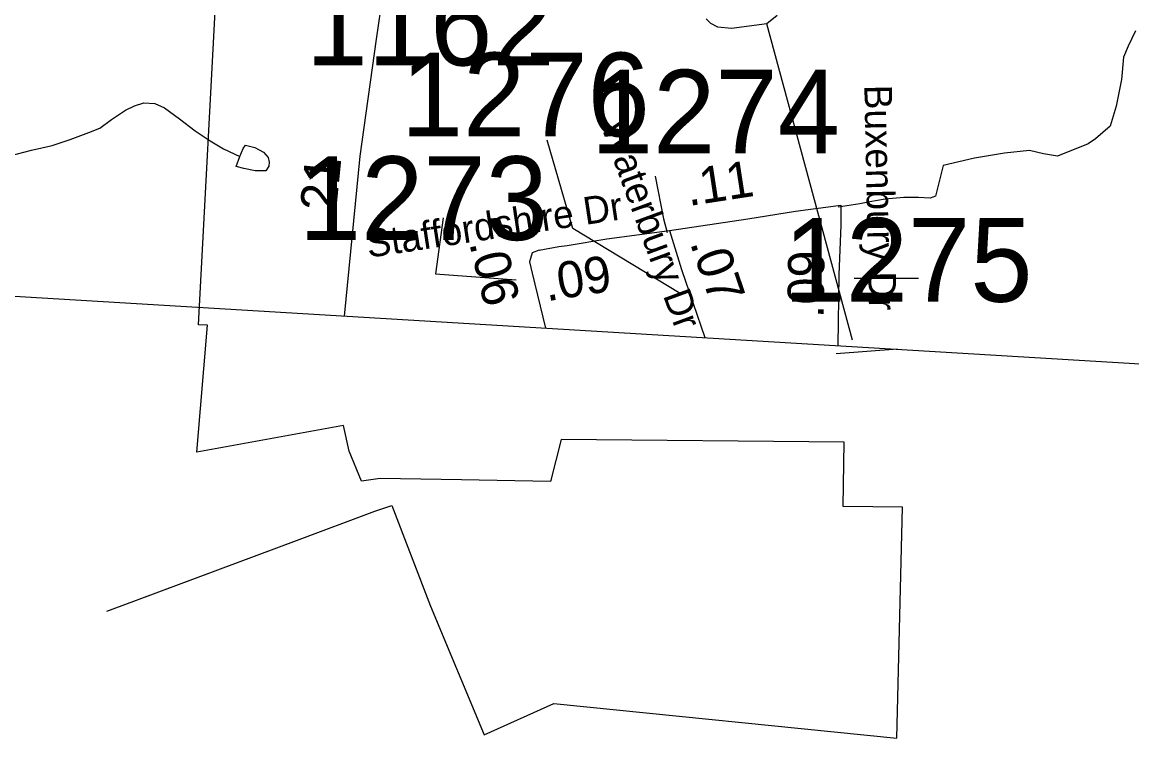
# Model space of a CAD drawing. Extents: x 1662474 to 1856135, y 779280 to 917889.
# Drawn here: x 1722256 to 1726075, y 788244 to 790745 of the extents above; entities that cross this region are included whole.
import ezdxf

# ---------------------------------------------------------------- set-up
doc = ezdxf.new("R2010")
doc.units = 0
for name, color, linetype in [('Cogo Default Point CELL', 7, 'Continuous'), ('Exist Boundary Political City Limit New', 7, 'Continuous'), ('Exist Boundary Political CountyLine', 7, 'Continuous'), ('Exist Hydrographic Misc Water Feature', 7, 'Continuous'), ('Exist Hydrographic Pond Under 1500 Sq Ft', 7, 'Continuous'), ('Exist Road Non-System Type 51', 7, 'Continuous'), ('Exist Road Secondary Mileage Tenths English Label', 7, 'Continuous'), ('Exist Road Secondary Type 51 Attributed', 7, 'Continuous'), ('Exist Road Secondary Type 51 Label', 7, 'Continuous'), ('Map Preparation Boundary City Limit Buffer Line', 7, 'Continuous'), ('Prop DGN Element Guardrail', 7, 'Continuous')]:
    doc.layers.add(name, color=color, linetype=linetype)

msp = doc.modelspace()

# ---------------------------------------------------------------- linework, layer by layer
at = {"layer": 'Cogo Default Point CELL'}
msp.add_lwpolyline([(1724520.6, 789810.9), (1724151.3, 790035.3), (1724062.4, 790339.2)], dxfattribs=at)
at = {"layer": 'Exist Boundary Political City Limit New'}
msp.add_lwpolyline([(1722640.5, 788752.7), (1723200.1, 788961.4), (1723469.6, 789061.9), (1723528.8, 789081.9), (1723661.2, 788735.1), (1723846, 788292.9), (1724086.1, 788400.1), (1725266.4, 788281.1), (1725285.2, 789075.6), (1725082, 789078.1), (1725084.6, 789299.5), (1724111.4, 789308.8), (1724074.4, 789164.2), (1723768.5, 789169.8), (1723488.5, 789174.6), (1723423.8, 789165.6), (1723381, 789269.1), (1723361.4, 789357.1), (1722857.6, 789265.1), (1722894.2, 789702.1), (1722863.4, 789703.9), (1722928.2, 790935)], dxfattribs=at)
at = {"layer": 'Exist Boundary Political CountyLine'}
msp.add_lwpolyline([(1690037.5, 791664.5), (1701364.2, 790957.5), (1714716, 790252.3), (1740499.2, 788706.5), (1750629.1, 788065.3), (1759370.2, 787540.1), (1762189.4, 787333), (1768414.3, 786933.6), (1776472.8, 786425.7), (1794607.1, 785397.2), (1814974.6, 784258.7), (1839558.3, 782880.6)], dxfattribs=at)
at = {"layer": 'Exist Hydrographic Misc Water Feature'}
for points in [[(1725113.8, 789651.1), (1724818.4, 790739.6)], [(1722134, 790238.4), (1722208.5, 790283.7), (1722288.6, 790305), (1722359, 790320.3), (1722421.1, 790341.8), (1722485.3, 790365.2), (1722523.4, 790380.8), (1722563.8, 790410.5), (1722612, 790442), (1722642.1, 790457.7), (1722674.3, 790467.4), (1722712.3, 790465.1), (1722746.1, 790450.7), (1722797.8, 790412.2), (1722851.5, 790371.7), (1722903.2, 790337.2), (1722948.9, 790308.8), (1723004.7, 790282.3)], [(1723004.7, 790282.3), (1723017, 790310.2), (1723025, 790322.1), (1723057.2, 790313.7), (1723086.9, 790297.4), (1723102.7, 790279.3), (1723106.6, 790263.2), (1723104.5, 790249.3), (1723094.3, 790233.4), (1723058.2, 790233.7), (1723018.4, 790242.1), (1722992.4, 790248.3), (1723004.7, 790282.3)], [(1723004.7, 790282.3), (1723017, 790310.2), (1723025, 790322.1), (1723057.2, 790313.7), (1723086.9, 790297.4), (1723102.7, 790279.3), (1723106.6, 790263.2), (1723104.5, 790249.3), (1723094.3, 790233.4), (1723058.2, 790233.7), (1723018.4, 790242.1), (1722992.4, 790248.3), (1723004.7, 790282.3)]]:
    msp.add_lwpolyline(points, dxfattribs=at)
at = {"layer": 'Exist Hydrographic Pond Under 1500 Sq Ft'}
for points in [[(1724854.7, 790768.4), (1724818.4, 790739.6)], [(1724818.4, 790739.6), (1724696.8, 790723.8), (1724650.2, 790727.9), (1724625.9, 790740), (1724609.7, 790756.2)]]:
    msp.add_lwpolyline(points, dxfattribs=at)
at = {"layer": 'Exist Road Non-System Type 51'}
msp.add_line((1725057.2, 789604.9), (1725269, 789620.9), dxfattribs=at)
for points in [[(1726087.6, 790715.1), (1726062.1, 790662.9), (1726046.4, 790625.1), (1726039.1, 790548.2), (1726020.5, 790455.5), (1726000.5, 790386.8), (1725950.1, 790343.7), (1725924.4, 790326.7), (1725819.4, 790283.6), (1725770.4, 790292.2), (1725722.6, 790303), (1725636.8, 790294.1), (1725532.9, 790277.4), (1725425.8, 790251.4), (1725399.5, 790146.1), (1725380.9, 790139.5), (1725341.2, 790141.9), (1725290.4, 790141.9), (1725226, 790135.6), (1725173.5, 790127.4), (1725139.4, 790120.1), (1725064.1, 790108)], [(1724434.4, 790215.4), (1724463.2, 790068.4), (1724475.4, 790021.4)]]:
    msp.add_lwpolyline(points, dxfattribs=at)
at = {"layer": 'Exist Road Secondary Type 51 Attributed'}
for points in [[(1723496.2, 790837.3), (1723474.6, 790686.1), (1723418.4, 790284.3), (1723363.7, 789733.9)], [(1724484.1, 790027.6), (1724753, 790068.8), (1724917.9, 790094.2), (1725073.3, 790115)], [(1725073.3, 790115), (1725073.3, 790046.6), (1725067, 789875.4), (1725063.7, 789631.9)], [(1724034.9, 789960.9), (1724102.5, 789973.1), (1724132, 789976.9), (1724268.4, 789999.1), (1724484.1, 790027.6)], [(1724484.1, 790027.6), (1724525.3, 789894.5), (1724605.6, 789659.4)], [(1724034.9, 789960.9), (1724011.5, 789951.5), (1724002, 789919.8), (1724011.5, 789881.8), (1724057.5, 789692.3)]]:
    msp.add_lwpolyline(points, dxfattribs=at)
at = {"layer": 'Exist Road Secondary Type 51 Label'}
for points in [[(1723704.5, 790071.4), (1723678.9, 789879.6), (1723955.9, 789858.3)], [(1725340.5, 789862.6), (1725119, 789862.6)], [(1725340.5, 789862.6), (1725119, 789862.6)]]:
    msp.add_lwpolyline(points, dxfattribs=at)
at = {"layer": 'Map Preparation Boundary City Limit Buffer Line'}
msp.add_lwpolyline([(1722546.9, 788717.8), (1722600.4, 788737.8), (1723200.1, 788961.4), (1723469.6, 789061.9), (1723528.8, 789081.9), (1723661.2, 788735.1), (1723846, 788292.9), (1724086.1, 788400.1), (1725266.4, 788281.1), (1725285.2, 789075.6), (1725082, 789078.1), (1725084.6, 789299.5), (1724111.4, 789308.8), (1724074.4, 789164.2), (1723768.5, 789169.8), (1723488.5, 789174.6), (1723423.8, 789165.6), (1723381, 789269.1), (1723361.4, 789357.1), (1722857.6, 789265.1), (1722894.2, 789702.1), (1722863.4, 789703.9), (1722928.2, 790935)], dxfattribs=at)

# ---------------------------------------------------------------- texts
at = {"layer": 'Cogo Default Point CELL'}
for s, p in [('1162', (1723231.8, 790596.3)), ('1276', (1723559.3, 790352.1)), ('1274', (1724213.5, 790293.2)), ('1273', (1723208.6, 789995.4)), ('1275', (1724876.5, 789783))]:
    msp.add_text(s, height=288, dxfattribs=at).set_placement(p)
at = {"layer": 'Exist Road Secondary Mileage Tenths English Label'}
for s, rotation, p in [('.11', 8.7415, (1724550, 790112.3)), ('.06', 283.6319, (1723794.1, 789984.9)), ('.07', 288.8623, (1724553.3, 789985.8)), ('.09', 9.2418, (1724061.4, 789784.1)), ('.09', 89.2358, (1725014.2, 789726))]:
    msp.add_text(s, height=125, rotation=rotation, dxfattribs=at).set_placement(p)
at = {"layer": 'Exist Road Secondary Type 51 Label'}
for s, rotation, p in [('Buxenbury Dr', 271.1928, (1725154.2, 790528.8)), ('Waterbury Dr', 290.1257, (1724246.8, 790388.5)), ('Staffordshire Dr', 8.6205, (1723447.6, 789934.1))]:
    msp.add_text(s, height=95, rotation=rotation, dxfattribs=at).set_placement(p)
at = {"layer": 'Prop DGN Element Guardrail'}
msp.add_text('.21', height=125, rotation=84.3272, dxfattribs=at).set_placement((1723331.7, 790044))

doc.saveas('drawing.dxf')
